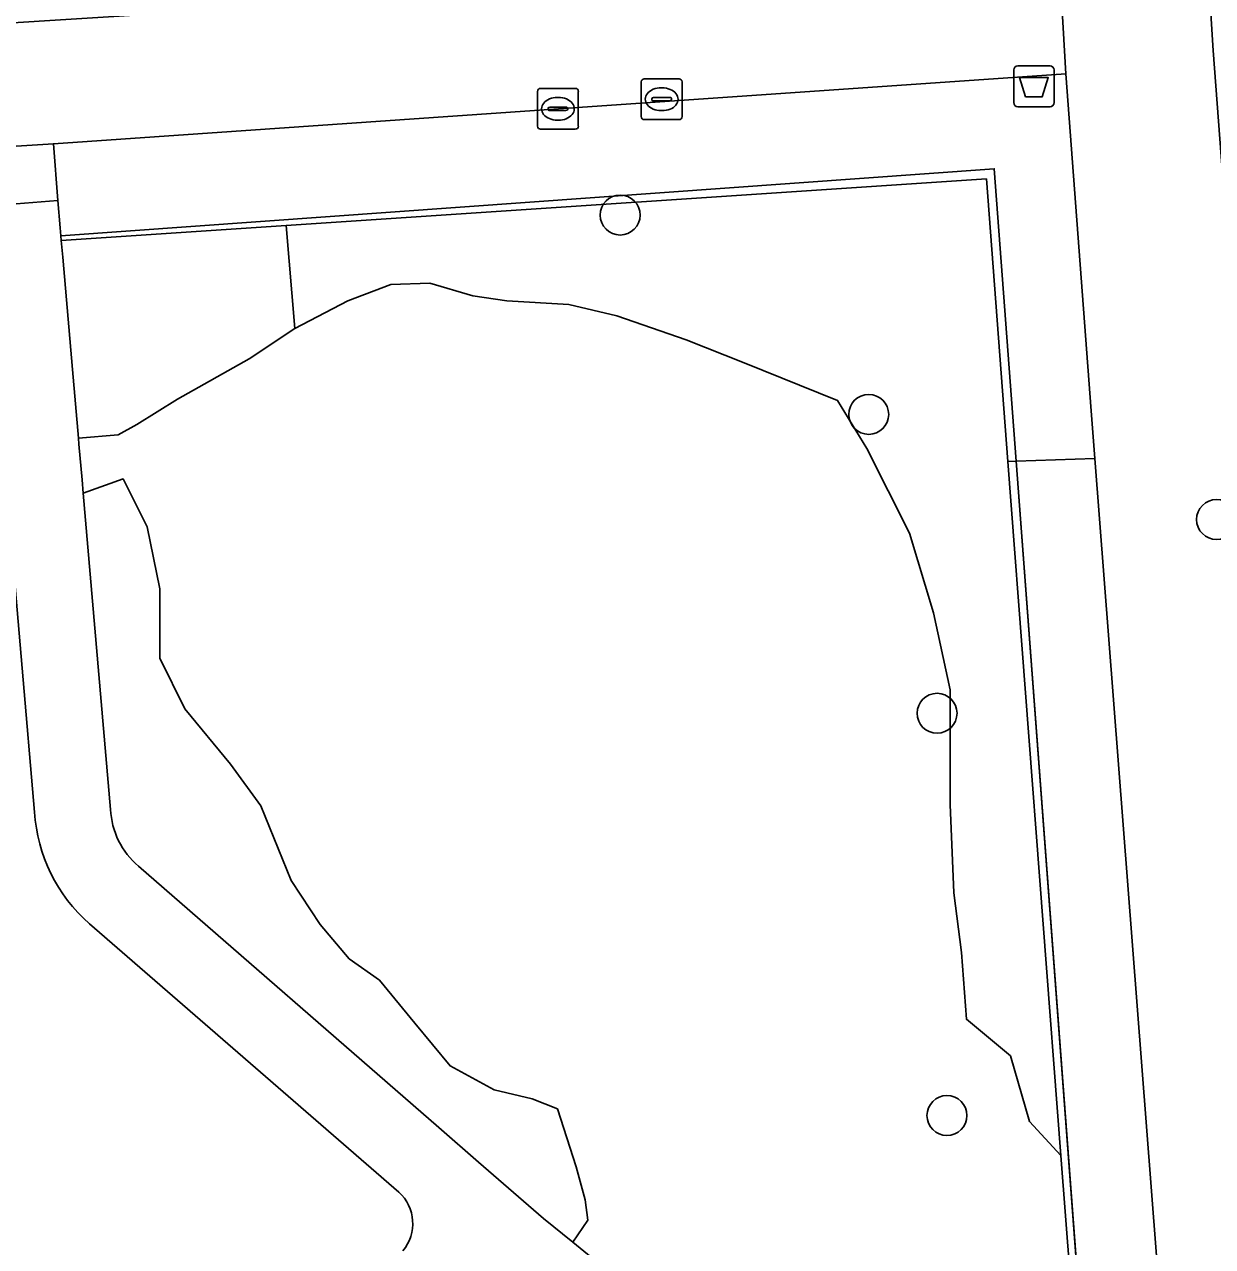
# Model space of a CAD drawing. Extents: x 159053 to 160042, y 380449 to 381423.
# Drawn here: x 159891.87 to 159920.97, y 381035.33 to 381065.26 of the extents above; entities that cross this region are included whole.
import ezdxf

# ---------------------------------------------------------------- set-up
doc = ezdxf.new("R2010")
doc.units = 0
for name, color, linetype in [('IMGEO_Afvalbak', 7, 'Continuous'), ('IMGEO_Boom', 7, 'Continuous'), ('IMGEO_Groenvoorziening', 7, 'Continuous'), ('IMGEO_Hek', 7, 'Continuous'), ('IMGEO_Kolk', 7, 'Continuous'), ('IMGEO_Rijbaan_lokaal_open', 7, 'Continuous'), ('IMGEO_Rioolput', 7, 'Continuous'), ('IMGEO_Terreindeel_open', 7, 'Continuous'), ('IMGEO_Voetpad_halfverhard', 7, 'Continuous'), ('IMGEO_Voetpad_open', 7, 'Continuous')]:
    doc.layers.add(name, color=color, linetype=linetype)

msp = doc.modelspace()

# ---------------------------------------------------------------- linework, layer by layer
at = {"layer": 'IMGEO_Afvalbak'}
for p, q in [((159916.1, 381063.348), (159916.1, 381064.148)), ((159916.1, 381064.148), (159916.1, 381063.348)), ((159916.2, 381064.248), (159916.99, 381064.248)), ((159916.99, 381064.248), (159916.2, 381064.248)), ((159917.09, 381064.148), (159917.09, 381063.348)), ((159917.09, 381063.348), (159917.09, 381064.148)), ((159916.99, 381063.248), (159916.2, 381063.248)), ((159916.2, 381063.248), (159916.99, 381063.248))]:
    msp.add_line(p, q, dxfattribs=at)
msp.add_lwpolyline([(159916.243, 381063.962), (159916.947, 381063.962), (159916.798, 381063.492), (159916.392, 381063.492), (159916.243, 381063.962)], dxfattribs=at)
for centre, start, end in [((159916.2, 381064.148), 90, 180), ((159916.2, 381064.148), 90, 180), ((159916.99, 381064.148), 0, 90), ((159916.99, 381064.148), 360, 90), ((159916.2, 381063.348), 180, 270), ((159916.2, 381063.348), 180, 270), ((159916.99, 381063.348), 270, 0), ((159916.99, 381063.348), 270, 0)]:
    msp.add_arc(centre, 0.1, start, end, dxfattribs=at)
at = {"layer": 'IMGEO_Boom'}
for centre in [(159906.46, 381060.595), (159912.55, 381055.712), (159921.068, 381053.138), (159914.224, 381048.393), (159914.465, 381038.54)]:
    msp.add_circle(centre, 0.489, dxfattribs=at)
at = {"layer": 'IMGEO_Groenvoorziening'}
for points in [[(159916.161, 381054.565), (159918.09, 381054.632), (159918, 381055.799), (159917.378, 381064.053), (159905.426, 381063.229), (159892.579, 381062.343), (159892.687, 381060.951), (159892.745, 381060.283), (159892.762, 381060.086), (159915.622, 381061.731)], [(159915.622, 381061.731), (159892.762, 381060.086), (159892.772, 381059.971), (159898.278, 381060.338), (159915.431, 381061.482), (159915.959, 381054.558), (159916.161, 381054.565)], [(159915.959, 381054.558), (159915.431, 381061.482), (159898.278, 381060.338), (159898.491, 381057.813), (159899.789, 381058.494), (159900.841, 381058.896), (159901.799, 381058.927), (159902.851, 381058.617), (159903.686, 381058.494), (159905.201, 381058.401), (159906.376, 381058.123), (159908.077, 381057.535), (159909.499, 381056.978), (159911.788, 381056.051), (159912.499, 381054.876), (159913.55, 381052.804), (159914.138, 381050.856), (159914.54, 381048.969), (159914.54, 381046.155), (159914.633, 381043.991), (159914.818, 381042.537), (159914.942, 381040.898), (159916.024, 381040.001), (159916.488, 381038.393), (159917.255, 381037.564)], [(159898.278, 381060.338), (159892.772, 381059.971), (159892.808, 381059.56), (159893.045, 381056.815), (159893.191, 381055.128), (159894.161, 381055.216), (159894.625, 381055.463), (159895.615, 381056.082), (159897.377, 381057.071), (159898.491, 381057.813)], [(159916.161, 381054.565), (159915.959, 381054.558), (159917.255, 381037.564), (159917.481, 381034.607), (159918.323, 381022.751), (159918.606, 381022.493), (159918.485, 381024.016), (159918.013, 381029.932), (159917.959, 381030.647)], [(159918.09, 381054.632), (159916.161, 381054.565), (159917.959, 381030.647), (159919.93, 381030.775)]]:
    msp.add_lwpolyline(points, close=True, dxfattribs=at)
for points in [[(159917.481, 381034.607), (159917.255, 381037.564), (159916.488, 381038.393), (159916.024, 381040.001), (159914.942, 381040.898), (159914.818, 381042.537), (159914.633, 381043.991), (159914.54, 381046.155), (159914.54, 381048.969), (159914.138, 381050.856), (159913.55, 381052.804), (159912.499, 381054.876), (159911.788, 381056.051), (159909.499, 381056.978), (159908.077, 381057.535), (159906.376, 381058.123), (159905.201, 381058.401), (159903.686, 381058.494), (159902.851, 381058.617), (159901.799, 381058.927), (159900.841, 381058.896), (159899.789, 381058.494), (159898.491, 381057.813), (159897.377, 381057.071), (159895.615, 381056.082), (159894.625, 381055.463), (159894.161, 381055.216), (159893.191, 381055.128), (159893.204, 381054.982), (159893.28, 381054.106), (159893.308, 381053.787), (159894.285, 381054.133), (159894.873, 381052.958), (159895.182, 381051.443), (159895.182, 381049.742), (159895.8, 381048.505), (159896.913, 381047.145), (159897.656, 381046.124), (159898.398, 381044.3), (159899.109, 381043.217), (159899.82, 381042.382), (159900.562, 381041.857), (159901.428, 381040.805), (159902.294, 381039.754), (159903.377, 381039.166), (159904.304, 381038.95), (159904.923, 381038.703), (159905.387, 381037.28), (159905.603, 381036.476), (159905.665, 381035.981), (159905.301, 381035.436), (159906.022, 381034.851)], [(159892.117, 381045.973), (159891.204, 381056.552), (159883.639, 381055.989), (159873.667, 381055.247), (159857.047, 381054.01), (159852.06, 381053.638), (159850.994, 381053.559), (159850.987, 381052.168), (159844.71, 381051.607), (159845.068, 381046.827), (159850.255, 381046.514), (159850.242, 381031.021), (159841.128, 381031.196), (159840.379, 381031.961), (159833.565, 381024.293), (159837.451, 381022.304), (159841.246, 381020.361), (159895.809, 381023.857), (159895.601, 381027.093)], [(159894.664, 381044.647), (159902.021, 381038.245), (159902.991, 381037.4), (159904.584, 381036.019), (159905.301, 381035.436), (159905.665, 381035.981), (159905.603, 381036.476), (159905.387, 381037.28), (159904.923, 381038.703), (159904.304, 381038.95), (159903.377, 381039.166), (159902.294, 381039.754), (159901.428, 381040.805), (159900.562, 381041.857), (159899.82, 381042.382), (159899.109, 381043.217), (159898.398, 381044.3), (159897.656, 381046.124), (159896.913, 381047.145), (159895.8, 381048.505), (159895.182, 381049.742), (159895.182, 381051.443), (159894.873, 381052.958), (159894.285, 381054.133), (159893.308, 381053.787)], [(159893.308, 381053.787), (159893.979, 381046.039)], [(159901.039, 381036.664), (159893.46, 381043.237)]]:
    msp.add_lwpolyline(points, dxfattribs=at)
for centre, radius, start, end in [((159896.074, 381046.218), 3.965, 183.5409, 228.7485), ((159895.902, 381046.121), 1.925, 182.4343, 229.9691), ((159900.336, 381035.892), 1.044, 320.4037, 47.7109)]:
    msp.add_arc(centre, radius, start, end, dxfattribs=at)
at = {"layer": 'IMGEO_Hek'}
for points in [[(159892.762, 381060.086), (159915.622, 381061.731), (159916.161, 381054.565)], [(159916.161, 381054.565), (159918.013, 381029.932)]]:
    msp.add_lwpolyline(points, dxfattribs=at)
at = {"layer": 'IMGEO_Kolk'}
for p, q in [((159904.435, 381062.771), (159904.435, 381063.623)), ((159904.51, 381063.697), (159905.362, 381063.697)), ((159904.923, 381063.477), (159904.948, 381063.477)), ((159905.436, 381063.623), (159905.436, 381062.771)), ((159904.694, 381063.191), (159904.694, 381063.203)), ((159904.737, 381063.24), (159905.135, 381063.24)), ((159905.178, 381063.203), (159905.178, 381063.191)), ((159905.132, 381063.154), (159904.734, 381063.154)), ((159904.946, 381062.917), (159904.921, 381062.917)), ((159905.362, 381062.697), (159904.51, 381062.697))]:
    msp.add_line(p, q, dxfattribs=at)
for points in [[(159904.435, 381062.771), (159904.435, 381063.623)], [(159904.51, 381063.697), (159905.362, 381063.697)], [(159905.436, 381063.623), (159905.436, 381062.771)], [(159905.362, 381062.697), (159904.51, 381062.697)]]:
    msp.add_lwpolyline(points, dxfattribs=at)
for centre, radius, start, end in [((159904.512, 381063.621), 0.0765, 91.552, 178.448), ((159904.512, 381063.621), 0.0765, 91.552, 178.448), ((159905.36, 381063.621), 0.0765, 1.552, 88.448), ((159905.36, 381063.621), 0.0765, 1.552, 88.448), ((159904.734, 381063.2), 0.0403, 85.8775, 175.7526), ((159904.731, 381063.19), 0.0366, 178.938, 274.7102), ((159905.135, 381063.197), 0.043, 264.8664, 352.4533), ((159905.139, 381063.202), 0.0386, 1.7309, 96.639), ((159904.512, 381062.773), 0.0765, 181.552, 268.448), ((159904.512, 381062.773), 0.0765, 181.552, 268.448), ((159905.36, 381062.773), 0.0765, 271.552, 358.448), ((159905.36, 381062.773), 0.0765, 271.552, 358.448)]:
    msp.add_arc(centre, radius, start, end, dxfattribs=at)
for centre, major_axis, ratio, start_param, end_param in [((159904.922, 381063.197), (-0.387, 0.002), 0.722429, 4.712389, 7.853982), ((159904.947, 381063.197), (-0.39, 0.002), 0.717154, 1.570796, 4.712389)]:
    msp.add_ellipse(centre, major_axis=major_axis, ratio=ratio, start_param=start_param, end_param=end_param, dxfattribs=at)
at = {"layer": 'IMGEO_Rijbaan_lokaal_open'}
msp.add_lwpolyline([(159920.062, 381079.331), (159920.989, 381064.626), (159922.369, 381046.337), (159923.375, 381033.147), (159928.926, 381033.572), (159926.105, 381070.291), (159925.605, 381077.876), (159925.085, 381086.841), (159924.154, 381102.15), (159918.644, 381101.808)], close=True, dxfattribs=at)
at = {"layer": 'IMGEO_Rioolput'}
for p, q in [((159906.977, 381063.006), (159906.977, 381063.858)), ((159907.052, 381063.932), (159907.904, 381063.932)), ((159907.978, 381063.858), (159907.978, 381063.006)), ((159907.279, 381063.475), (159907.677, 381063.475)), ((159907.465, 381063.712), (159907.49, 381063.712)), ((159907.236, 381063.426), (159907.236, 381063.438)), ((159907.674, 381063.389), (159907.276, 381063.389)), ((159907.72, 381063.438), (159907.72, 381063.426)), ((159907.904, 381062.932), (159907.052, 381062.932)), ((159907.488, 381063.152), (159907.463, 381063.152))]:
    msp.add_line(p, q, dxfattribs=at)
for points in [[(159906.977, 381063.006), (159906.977, 381063.858)], [(159907.052, 381063.932), (159907.904, 381063.932)], [(159907.978, 381063.858), (159907.978, 381063.006)], [(159907.904, 381062.932), (159907.052, 381062.932)]]:
    msp.add_lwpolyline(points, dxfattribs=at)
for centre, radius, start, end in [((159907.054, 381063.856), 0.0765, 91.552, 178.448), ((159907.054, 381063.856), 0.0765, 91.552, 178.448), ((159907.902, 381063.856), 0.0765, 1.552, 88.448), ((159907.902, 381063.856), 0.0765, 1.552, 88.448), ((159907.276, 381063.435), 0.0403, 85.8775, 175.7526), ((159907.681, 381063.437), 0.0386, 1.7309, 96.639), ((159907.273, 381063.425), 0.0366, 178.938, 274.7102), ((159907.677, 381063.432), 0.043, 264.8664, 352.4533), ((159907.054, 381063.008), 0.0765, 181.552, 268.448), ((159907.054, 381063.008), 0.0765, 181.552, 268.448), ((159907.902, 381063.008), 0.0765, 271.552, 358.448), ((159907.902, 381063.008), 0.0765, 271.552, 358.448)]:
    msp.add_arc(centre, radius, start, end, dxfattribs=at)
for centre, major_axis, ratio, start_param, end_param in [((159907.464, 381063.432), (-0.387, 0.002), 0.722429, 4.712389, 7.853982), ((159907.489, 381063.432), (-0.39, 0.002), 0.717154, 1.570796, 4.712389)]:
    msp.add_ellipse(centre, major_axis=major_axis, ratio=ratio, start_param=start_param, end_param=end_param, dxfattribs=at)
at = {"layer": 'IMGEO_Terreindeel_open'}
msp.add_lwpolyline([(159890.746, 381062.225), (159890.839, 381060.801), (159892.687, 381060.951), (159892.579, 381062.343)], close=True, dxfattribs=at)
at = {"layer": 'IMGEO_Voetpad_halfverhard'}
for points in [[(159893.979, 381046.039), (159893.308, 381053.787), (159893.28, 381054.106), (159893.204, 381054.982), (159893.191, 381055.128), (159893.045, 381056.815), (159892.808, 381059.56), (159892.772, 381059.971), (159892.762, 381060.086), (159892.745, 381060.283), (159892.687, 381060.951), (159890.839, 381060.801), (159890.892, 381060.183), (159891.204, 381056.552), (159892.117, 381045.973)], [(159899.095, 381028.55), (159901.994, 381031.894), (159902.775, 381031.175), (159904.92, 381033.593), (159905.51, 381033.009), (159906.347, 381033.888), (159906.69, 381034.308), (159906.022, 381034.851), (159905.301, 381035.436), (159904.584, 381036.019), (159902.991, 381037.4), (159902.021, 381038.245), (159894.664, 381044.647)], [(159893.46, 381043.237), (159901.039, 381036.664)]]:
    msp.add_lwpolyline(points, dxfattribs=at)
for centre, radius, start, end in [((159896.074, 381046.218), 3.965, 183.5409, 228.7485), ((159895.902, 381046.121), 1.925, 182.4343, 229.9691), ((159900.336, 381035.892), 1.044, 320.4037, 47.7109)]:
    msp.add_arc(centre, radius, start, end, dxfattribs=at)
at = {"layer": 'IMGEO_Voetpad_open'}
msp.add_lwpolyline([(159920.989, 381064.626), (159920.062, 381079.331), (159916.457, 381079.091), (159916.621, 381076.075), (159917.202, 381067.017), (159917.378, 381064.053), (159918, 381055.799), (159918.09, 381054.632), (159919.93, 381030.775), (159919.941, 381030.636), (159919.985, 381030.062), (159920.335, 381026.205), (159920.453, 381024.746), (159920.5, 381024.163), (159920.639, 381022.451), (159920.148, 381021.907), (159919.741, 381021.456), (159918.601, 381020.192), (159918.174, 381019.719), (159923.978, 381020.091)], dxfattribs=at)
msp.add_lwpolyline([(159905.426, 381063.229), (159917.378, 381064.053), (159917.202, 381067.017), (159895.358, 381065.537), (159891.054, 381065.267), (159867.658, 381063.689), (159867.861, 381060.675), (159873.274, 381061.042), (159883.251, 381061.717), (159890.746, 381062.225), (159892.579, 381062.343)], close=True, dxfattribs=at)

doc.saveas('drawing.dxf')
